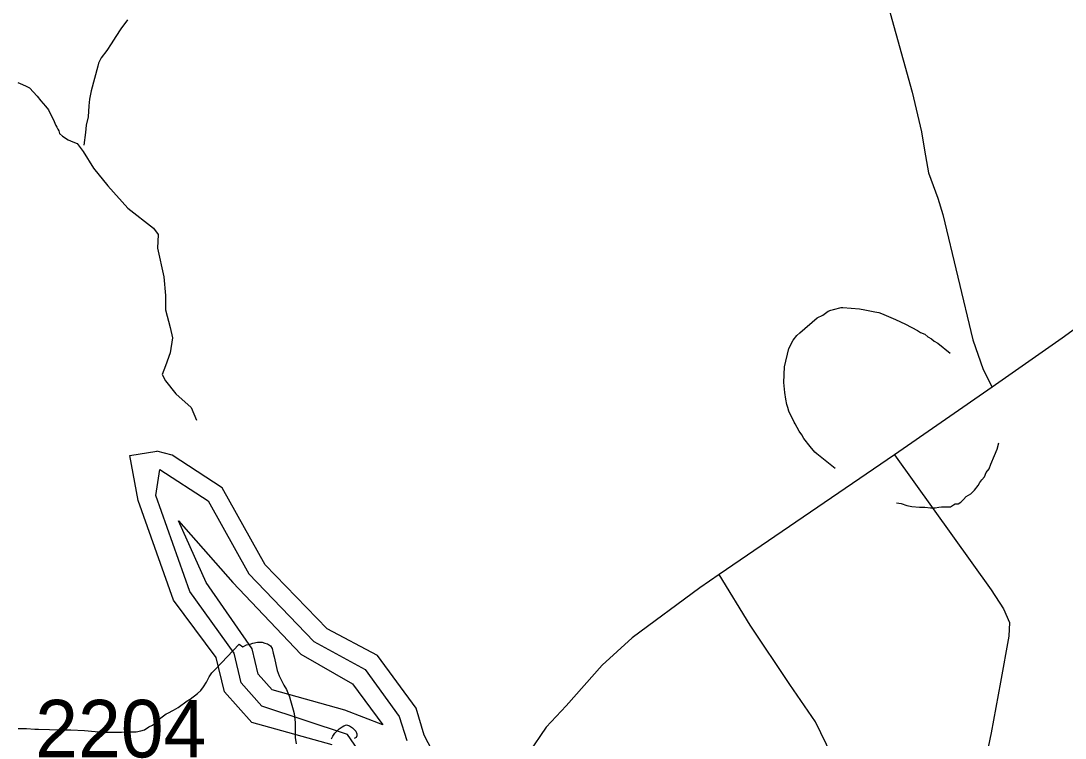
# Model space of a CAD drawing. Extents: x 2206922 to 2357709, y 510027 to 673830.
# Drawn here: x 2332102 to 2334371, y 572071 to 573629 of the extents above; entities that cross this region are included whole.
import ezdxf

# ---------------------------------------------------------------- set-up
doc = ezdxf.new("R2010")
doc.units = 0
for name, color, linetype in [('Exist Hydrographic Buffer Line', 7, 'Continuous'), ('Exist Hydrographic Creek Single Shore', 7, 'Continuous'), ('Exist Hydrographic Lake Shore', 7, 'Continuous'), ('Exist Hydrographic Misc Water Feature', 7, 'Continuous'), ('Exist Road Non-System Type 51', 7, 'Continuous'), ('Exist Road Secondary Type 51 Attributed', 7, 'Continuous'), ('Exist Road Secondary Type 51 Number Label', 7, 'Continuous')]:
    doc.layers.add(name, color=color, linetype=linetype)

msp = doc.modelspace()

# ---------------------------------------------------------------- linework, layer by layer
at = {"layer": 'Exist Hydrographic Buffer Line'}
for points in [[(2332878.8, 571981.3), (2332811.7, 572079.3), (2332625.5, 572140.7), (2332581, 572191), (2332565.7, 572256), (2332469.3, 572390), (2332395.5, 572598), (2332403.7, 572654.7), (2332509.3, 572586.6), (2332597.7, 572428.3), (2332738.9, 572281), (2332849.9, 572220), (2332924.3, 572118), (2332940.3, 572066)], [(2332888.2, 572099.8), (2332805.8, 572131.8), (2332647.9, 572176.1), (2332617.5, 572210), (2332604.4, 572265.4), (2332505, 572409.1), (2332444.9, 572543.1), (2332562.6, 572408.9), (2332710.2, 572253.2), (2332822.8, 572188.9), (2332888.2, 572099.8)]]:
    msp.add_lwpolyline(points, dxfattribs=at)
at = {"layer": 'Exist Hydrographic Creek Single Shore'}
for points in [[(2332095.5, 573495.5), (2332105.5, 573491.5), (2332113.3, 573487.5), (2332121.1, 573483.9), (2332137.7, 573466), (2332145.5, 573455.9), (2332155.8, 573444.2), (2332162.1, 573435.9), (2332168.3, 573424.1), (2332172, 573416.2), (2332178.1, 573402.3), (2332180.4, 573398.3), (2332182.4, 573394.4), (2332184.3, 573390.4), (2332186.3, 573384.5), (2332192.5, 573378.7), (2332204.8, 573370.7), (2332214.8, 573366.8), (2332224.7, 573362.8), (2332237.3, 573345.8)], [(2332237.3, 573345.8), (2332259.9, 573309.3), (2332291.2, 573271.1), (2332334.6, 573222.4), (2332390.2, 573179), (2332400.6, 573165.1), (2332398.9, 573135.6), (2332412.8, 573073), (2332416.2, 573033), (2332416.2, 573001.7), (2332426.7, 572963.5), (2332431.9, 572940.9), (2332426.7, 572907.9), (2332416.2, 572880.1), (2332409.3, 572861), (2332416.2, 572847.1), (2332438.8, 572819.3), (2332471.8, 572789.7), (2332484, 572761.9)]]:
    msp.add_lwpolyline(points, dxfattribs=at)
at = {"layer": 'Exist Hydrographic Lake Shore'}
for points in [[(2332778.7, 572056.7), (2332603.6, 572105.3), (2332544.5, 572171.9), (2332526.7, 572246.6), (2332433.6, 572370.9), (2332356.7, 572587.6), (2332338.7, 572685.4), (2332397.5, 572694.3)], [(2335687.8, 570841.7), (2335582.6, 570831), (2335122.7, 570933.8), (2334821.7, 571056.2), (2334512.6, 571125.8), (2334387.8, 571183.1), (2334185.6, 571322.6), (2333624.6, 571585.5), (2333483.7, 571599.4), (2333407.6, 571707.9), (2333364.6, 571781.7), (2333313.1, 571932.9), (2333245.4, 571926.8), (2333150.4, 571919.1), (2333046.7, 571946), (2332978.6, 572077.8), (2332960.6, 572136.2), (2332876.7, 572250.9), (2332767.6, 572308.9), (2332632.7, 572447.8), (2332539.6, 572614.7), (2332430.5, 572685.8), (2332397.5, 572694.3)]]:
    msp.add_lwpolyline(points, dxfattribs=at)
at = {"layer": 'Exist Hydrographic Misc Water Feature'}
for points in [[(2332333.8, 573632), (2332319.6, 573611.8), (2332308.1, 573595.7), (2332298.3, 573579.7), (2332288.6, 573565.3), (2332276.5, 573549.3), (2332270.8, 573537.2), (2332269, 573531.4), (2332255.2, 573477.1), (2332251.3, 573459), (2332249.9, 573445.1), (2332248, 573421), (2332244.1, 573402.9), (2332242.3, 573387), (2332238.6, 573359.2)], [(2333871.4, 572656.9), (2333831.2, 572688.5), (2333827.1, 572692.3), (2333816.9, 572704.4), (2333803, 572722.4), (2333798.6, 572730.3), (2333792.7, 572738), (2333788.6, 572746), (2333784.3, 572753.9), (2333782.4, 572757.9), (2333778.3, 572765.8), (2333774, 572773.7), (2333770.3, 572781.6), (2333768.3, 572789.6), (2333766.2, 572795.6), (2333764, 572807.7), (2333761.7, 572821.8), (2333759.3, 572843.7), (2333761.1, 572877.5), (2333770.3, 572917.8), (2333780.2, 572935.8), (2333788.2, 572946), (2333794.3, 572952), (2333832.1, 572984.4), (2333844.2, 572990.3), (2333855.7, 572998.7), (2333862, 573000.6), (2333867.7, 573002.5), (2333883.9, 573007), (2333887.6, 573006.9), (2333905.7, 573005), (2333923.7, 573003.5), (2333935.6, 573001.6), (2333957.6, 572997.5), (2333965.8, 572995.9), (2333971.7, 572993.8), (2334001.9, 572980.4), (2334024, 572970.5), (2334050.2, 572956.8), (2334056.4, 572952.7), (2334066.2, 572948.7), (2334072.2, 572943), (2334080.4, 572938.9), (2334086.1, 572933.2), (2334094.5, 572929.1), (2334120.6, 572907.3)], [(2334004.1, 572582.6), (2334014.4, 572580.7), (2334026.5, 572576.8), (2334037.9, 572574.7), (2334054.3, 572573), (2334066.2, 572573.2), (2334078.3, 572571.4), (2334088, 572571.2), (2334096, 572573.2), (2334101.9, 572573.5), (2334114.4, 572573.7), (2334122, 572573.8), (2334128.2, 572577.7), (2334132.1, 572580), (2334138.4, 572579.9), (2334144.2, 572583.8), (2334150.1, 572589.8), (2334155.8, 572595.8), (2334165.9, 572602), (2334173.9, 572610.1), (2334181.7, 572620.3), (2334185.6, 572626.2), (2334189.7, 572632.5), (2334195.2, 572638.6), (2334199.5, 572648.5), (2334205.5, 572656.5), (2334209.4, 572666.5), (2334217, 572684.8), (2334222.7, 572698.9), (2334226.8, 572712.5)], [(2332096.1, 572092.2), (2332104.3, 572092.2), (2332114.6, 572092.3), (2332132.4, 572090.4), (2332140.6, 572090.4), (2332188.4, 572089), (2332200.7, 572089.1), (2332210.5, 572089.3), (2332240.3, 572087.6), (2332278.4, 572083.9), (2332302.2, 572084.3), (2332312.4, 572084.4), (2332320.6, 572084.4), (2332338.5, 572084.6), (2332344.4, 572084.9), (2332352.4, 572084.9), (2332362.7, 572087.1), (2332370.7, 572089.1), (2332380.1, 572095.4), (2332388.1, 572099.4), (2332396.3, 572105.1), (2332402, 572111.5), (2332406.1, 572115.4), (2332411.9, 572119.4), (2332418, 572123.7), (2332421.7, 572125.6), (2332433.8, 572131.9), (2332443.7, 572137.7), (2332463.6, 572152.2), (2332469.7, 572156.1), (2332485.5, 572168.3), (2332493.3, 572174.5), (2332499.2, 572182.5), (2332505.2, 572192.5), (2332510.9, 572204.6), (2332517.1, 572212.7), (2332524.7, 572220.8), (2332576.3, 572275.1)], [(2332576.3, 572275.1), (2332584.3, 572269.5), (2332592.1, 572273.5), (2332600.1, 572275.6), (2332606.1, 572277.5), (2332616.1, 572279.7), (2332622.1, 572279.6), (2332626.4, 572279.7), (2332631.9, 572277.7), (2332638.1, 572276), (2332644.2, 572271.8), (2332648.3, 572265.9), (2332650.4, 572255.8), (2332652.4, 572247.8), (2332659, 572218), (2332661, 572212.1), (2332663.1, 572206.1), (2332673.3, 572186.3), (2332679.3, 572176.5), (2332685.6, 572160.5), (2332687.7, 572152.5), (2332693.6, 572132.5), (2332695.7, 572124.5), (2332697.9, 572104.7), (2332698.1, 572100.6), (2332697.9, 572094.6), (2332698.1, 572088.4), (2332698.1, 572080.8), (2332698.1, 572072.7), (2332700.4, 572058.5)], [(2332776.7, 572069.4), (2332780.2, 572075.3), (2332784.3, 572081.6), (2332788.1, 572085.5), (2332793.9, 572091.5), (2332800.2, 572095.8), (2332803.9, 572097.7), (2332809.7, 572099.7), (2332815.8, 572097.9), (2332822.4, 572093.7), (2332825.9, 572089.9), (2332830, 572086.1), (2332832, 572080.1), (2332832.2, 572076), (2332830.2, 572072.2), (2332826.5, 572070)]]:
    msp.add_lwpolyline(points, dxfattribs=at)
at = {"layer": 'Exist Road Non-System Type 51'}
for points in [[(2333704.8, 574622.6), (2333723.7, 574543.9), (2333785.8, 574335.3), (2333850, 574133.5), (2333907.7, 573929.4), (2333936.5, 573831.8), (2333983.1, 573672), (2334038.5, 573474.6), (2334058.4, 573388.1), (2334065.1, 573348.2), (2334074, 573299.3), (2334093.9, 573243.9), (2334105, 573208.4), (2334170.4, 572936.6), (2334192.6, 572872.3), (2334212.2, 572833.5)], [(2334000.1, 572686.3), (2334209.9, 572393.5), (2334236.5, 572352.1), (2334249.9, 572322.5), (2334248.4, 572292.9), (2334230.6, 572192.4), (2334209.9, 572082.9), (2334196.6, 572016.4), (2334184.8, 571979.4), (2334170, 571939.5), (2334154.5, 571915), (2334126.4, 571885.5), (2334098.4, 571850), (2334057, 571802.6), (2333998.6, 571847.8), (2333951.3, 571896.6), (2333917.3, 571938), (2333887.7, 571983.8), (2333828.6, 572106.6), (2333772.5, 572187.9), (2333686.7, 572316.6), (2333618.9, 572426.3)]]:
    msp.add_lwpolyline(points, dxfattribs=at)
at = {"layer": 'Exist Road Secondary Type 51 Attributed'}
msp.add_lwpolyline([(2334482.6, 573025.7), (2334364.4, 572940), (2334212.2, 572833.5), (2334000.1, 572686.3), (2333618.9, 572426.3), (2333577.1, 572397.7), (2333430, 572288.8), (2333365, 572229.5), (2333286.7, 572141.6), (2333243.3, 572094.7), (2333204.9, 572038.5), (2333168.3, 571971.4), (2333107.1, 571872.2), (2333100.2, 571860.6)], dxfattribs=at)

# ---------------------------------------------------------------- texts
at = {"layer": 'Exist Road Secondary Type 51 Number Label'}
msp.add_text('2204', height=125, dxfattribs=at).set_placement((2332133.3, 572029.2))

doc.saveas('drawing.dxf')
